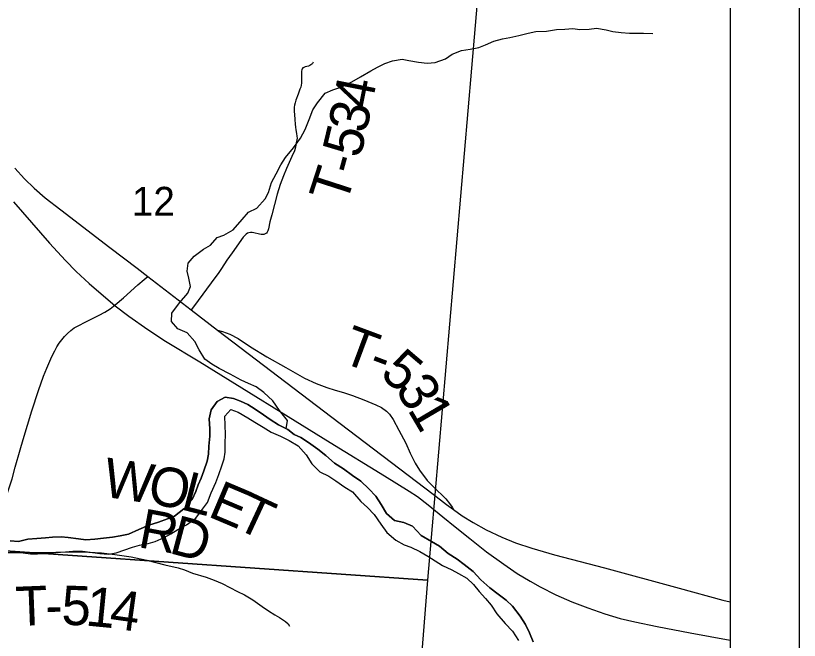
# Model space of a CAD drawing. Extents: x 0 to 34, y 0 to 22.
# Drawn here: x 7.868 to 9, y 17.514 to 18.417 of the extents above; entities that cross this region are included whole.
import ezdxf

# ---------------------------------------------------------------- set-up
doc = ezdxf.new("R2010")
doc.units = 0
for name, color, linetype in [('GM_X_Corporation', 7, 'Continuous'), ('GM_X_County_Road', 7, 'Continuous'), ('GM_X_Major_River', 7, 'Continuous'), ('GM_X_Minor_River', 7, 'Continuous'), ('GM_X_Rail_Line', 7, 'Continuous'), ('GM_X_Section_Text', 7, 'Continuous'), ('GM_X_Township_Road', 7, 'Continuous'), ('GM_X_Township_Road_Text', 7, 'Continuous'), ('SH_Data', 7, 'Continuous')]:
    doc.layers.add(name, color=color, linetype=linetype)

msp = doc.modelspace()

# ---------------------------------------------------------------- linework, layer by layer
at = {"layer": 'GM_X_Corporation'}
for points in [[(8.5526, 18.6497), (8.4629, 17.601), (7.4643, 17.6703), (7.5162, 18.7157)], [(8.4629, 17.601), (8.3827, 16.5919), (7.3858, 16.6558), (7.4643, 17.6703)]]:
    msp.add_lwpolyline(points, close=True, dxfattribs=at)
at = {"layer": 'GM_X_County_Road'}
for points in [[(7.8666, 18.1965), (7.8803, 18.1808), (7.8942, 18.1676), (7.9101, 18.1537), (7.933, 18.136), (8.0036, 18.0817), (8.0432, 18.0516), (8.0586, 18.0397), (8.1214, 17.9915), (8.1595, 17.9624), (8.3247, 17.8365), (8.4707, 17.725), (8.4901, 17.7101), (8.5003, 17.7029), (8.5129, 17.6939), (8.5286, 17.684), (8.5476, 17.6736), (8.57, 17.6629), (8.5901, 17.6547), (8.6136, 17.6468), (8.6464, 17.6374), (8.7186, 17.6184), (8.8265, 17.589), (8.8896, 17.5721), (8.9, 17.5693)], [(7.8741, 17.7892), (7.8783, 17.8042), (7.8909, 17.8457), (7.9006, 17.8752), (7.908, 17.8956), (7.9127, 17.9071), (7.9201, 17.9241), (7.9242, 17.9325), (7.9272, 17.9379), (7.9306, 17.9432), (7.9343, 17.9483), (7.9383, 17.9531), (7.9426, 17.9576), (7.9473, 17.9618), (7.9524, 17.9655), (7.9578, 17.9687), (7.9689, 17.9744), (7.9885, 17.9837), (7.9966, 17.9881), (8.0043, 17.9931), (8.0116, 17.9987), (8.0233, 18.0088), (8.044, 18.0276), (8.0535, 18.0355), (8.0586, 18.0397)], [(7.8015, 17.613), (7.8142, 17.6409), (7.8376, 17.6843), (7.8444, 17.6982), (7.8495, 17.7095), (7.854, 17.721), (7.858, 17.7327), (7.8625, 17.7475), (7.8671, 17.764), (7.8741, 17.7892)]]:
    msp.add_lwpolyline(points, dxfattribs=at)
at = {"layer": 'GM_X_Major_River'}
for p, q in [((8.159, 17.8591), (8.1504, 17.8469)), ((8.1703, 17.8653), (8.159, 17.8591)), ((8.1824, 17.8635), (8.1703, 17.8653)), ((8.1926, 17.8594), (8.1824, 17.8635)), ((8.2033, 17.8546), (8.1926, 17.8594)), ((8.1504, 17.8469), (8.1474, 17.834)), ((8.1697, 17.838), (8.1787, 17.8475)), ((8.1787, 17.8475), (8.1894, 17.8438)), ((8.2135, 17.8479), (8.2033, 17.8546)), ((8.2257, 17.8396), (8.2135, 17.8479)), ((8.1474, 17.834), (8.1483, 17.8196)), ((8.1706, 17.8244), (8.1697, 17.838)), ((8.1894, 17.8438), (8.2031, 17.8356)), ((8.2031, 17.8356), (8.2133, 17.8293)), ((8.2356, 17.8329), (8.2257, 17.8396)), ((8.1711, 17.8119), (8.1706, 17.8244)), ((8.2133, 17.8293), (8.2255, 17.8218)), ((8.2474, 17.8254), (8.2356, 17.8329)), ((8.2607, 17.8184), (8.2474, 17.8254)), ((8.1483, 17.8196), (8.1484, 17.809)), ((8.1705, 17.7982), (8.1711, 17.8119)), ((8.2255, 17.8218), (8.2369, 17.8147)), ((8.2369, 17.8147), (8.2502, 17.8088)), ((8.2702, 17.8116), (8.2607, 17.8184)), ((8.2797, 17.8068), (8.2702, 17.8116)), ((8.1484, 17.809), (8.1467, 17.7946)), ((8.2502, 17.8088), (8.2628, 17.8025)), ((8.2628, 17.8025), (8.2757, 17.795)), ((8.2908, 17.7997), (8.2797, 17.8068)), ((8.1467, 17.7946), (8.1464, 17.7828)), ((8.1702, 17.7857), (8.1705, 17.7982)), ((8.2757, 17.795), (8.2875, 17.7818)), ((8.3045, 17.7903), (8.2908, 17.7997)), ((8.3159, 17.781), (8.3045, 17.7903)), ((8.1464, 17.7828), (8.1446, 17.773)), ((8.1688, 17.7762), (8.1702, 17.7857)), ((8.2875, 17.7818), (8.2956, 17.769)), ((8.3285, 17.7697), (8.3159, 17.781)), ((8.1446, 17.773), (8.1394, 17.7589)), ((8.161, 17.7534), (8.1658, 17.7663)), ((8.1658, 17.7663), (8.1688, 17.7762)), ((8.2956, 17.769), (8.3074, 17.7574)), ((8.3414, 17.7615), (8.3285, 17.7697)), ((8.1394, 17.7589), (8.1357, 17.7482)), ((8.3074, 17.7574), (8.32, 17.7511)), ((8.3544, 17.7521), (8.3414, 17.7615)), ((8.1357, 17.7482), (8.1313, 17.7387)), ((8.157, 17.742), (8.161, 17.7534)), ((8.32, 17.7511), (8.3302, 17.7443)), ((8.3302, 17.7443), (8.3432, 17.735)), ((8.3662, 17.7439), (8.3544, 17.7521)), ((8.378, 17.7326), (8.3662, 17.7439)), ((8.1313, 17.7387), (8.1279, 17.7288)), ((8.1503, 17.7268), (8.157, 17.742)), ((8.3432, 17.735), (8.3546, 17.7283)), ((8.3883, 17.7221), (8.378, 17.7326)), ((8.1279, 17.7288), (8.1227, 17.7174)), ((8.1451, 17.7131), (8.1503, 17.7268)), ((8.3546, 17.7283), (8.3664, 17.7147)), ((8.396, 17.7104), (8.3883, 17.7221)), ((8.1227, 17.7174), (8.1107, 17.7037)), ((8.1376, 17.7035), (8.1451, 17.7131)), ((8.3664, 17.7147), (8.376, 17.7057)), ((8.4033, 17.6973), (8.396, 17.7104)), ((8.1107, 17.7037), (8.0972, 17.6933)), ((8.1279, 17.6906), (8.1376, 17.7035)), ((8.376, 17.7057), (8.3859, 17.6956)), ((8.087, 17.6894), (8.0742, 17.6848)), ((8.0972, 17.6933), (8.087, 17.6894)), ((8.1147, 17.681), (8.1279, 17.6906)), ((8.3859, 17.6956), (8.3955, 17.6816)), ((8.4151, 17.6871), (8.4033, 17.6973)), ((8.4287, 17.6842), (8.4151, 17.6871)), ((8.0602, 17.6801), (8.0455, 17.6739)), ((8.0742, 17.6848), (8.0602, 17.6801)), ((8.1019, 17.674), (8.1147, 17.681)), ((8.3955, 17.6816), (8.4039, 17.6696)), ((8.4409, 17.679), (8.4287, 17.6842)), ((8.4535, 17.6655), (8.4409, 17.679)), ((8.0188, 17.6649), (8.0078, 17.663)), ((8.0308, 17.6673), (8.0188, 17.6649)), ((8.0455, 17.6739), (8.0308, 17.6673)), ((8.0823, 17.6625), (8.0921, 17.6679)), ((8.0921, 17.6679), (8.1019, 17.674)), ((8.4039, 17.6696), (8.4169, 17.6587)), ((8.4683, 17.6565), (8.4535, 17.6655)), ((7.8716, 17.6568), (7.8599, 17.6578)), ((7.8852, 17.6599), (7.8716, 17.6568)), ((7.8981, 17.6612), (7.8852, 17.6599)), ((7.9109, 17.6621), (7.8981, 17.6612)), ((7.9208, 17.6629), (7.9109, 17.6621)), ((7.9336, 17.6634), (7.9208, 17.6629)), ((7.9435, 17.6627), (7.9336, 17.6634)), ((7.9586, 17.6606), (7.9435, 17.6627)), ((7.9692, 17.6592), (7.9586, 17.6606)), ((7.9821, 17.6601), (7.9692, 17.6592)), ((7.9946, 17.6617), (7.9821, 17.6601)), ((8.0078, 17.663), (7.9946, 17.6617)), ((8.0465, 17.6516), (8.0593, 17.6539)), ((8.0593, 17.6539), (8.0692, 17.6567)), ((8.0692, 17.6567), (8.0823, 17.6625)), ((8.4169, 17.6587), (8.429, 17.652)), ((8.4801, 17.6498), (8.4683, 17.6565)), ((7.9255, 17.6406), (7.9399, 17.6419)), ((7.9399, 17.6419), (7.9501, 17.6427)), ((7.9501, 17.6427), (7.9641, 17.6425)), ((7.9641, 17.6425), (7.9751, 17.6411)), ((8.0129, 17.6403), (8.0367, 17.6484)), ((8.0367, 17.6484), (8.0465, 17.6516)), ((8.429, 17.652), (8.4389, 17.6483)), ((8.4389, 17.6483), (8.4518, 17.6424)), ((8.4518, 17.6424), (8.4632, 17.6353)), ((8.4927, 17.6393), (8.4801, 17.6498)), ((7.8672, 17.6412), (7.8786, 17.6402)), ((7.8786, 17.6402), (7.8892, 17.6388)), ((7.8892, 17.6388), (7.899, 17.6388)), ((7.899, 17.6388), (7.9123, 17.6393)), ((7.9123, 17.6393), (7.9255, 17.6406)), ((7.9751, 17.6411), (7.9891, 17.6393)), ((7.9891, 17.6393), (8.0016, 17.6383)), ((8.0016, 17.6383), (8.0129, 17.6403)), ((8.4632, 17.6353), (8.4845, 17.6218)), ((8.5056, 17.6311), (8.4927, 17.6393)), ((8.5159, 17.6236), (8.5056, 17.6311)), ((8.4845, 17.6218), (8.4978, 17.6159)), ((8.5285, 17.6135), (8.5159, 17.6236)), ((8.4978, 17.6159), (8.5077, 17.6103)), ((8.5077, 17.6103), (8.5195, 17.6036)), ((8.54, 17.6011), (8.5285, 17.6135)), ((8.5195, 17.6036), (8.5294, 17.5946)), ((8.5529, 17.5899), (8.54, 17.6011)), ((8.5294, 17.5946), (8.5375, 17.5844)), ((8.5647, 17.5805), (8.5529, 17.5899)), ((8.5375, 17.5844), (8.5466, 17.5743)), ((8.5466, 17.5743), (8.5547, 17.5645)), ((8.5762, 17.5719), (8.5647, 17.5805)), ((8.5547, 17.5645), (8.5627, 17.5521)), ((8.5857, 17.5633), (8.5762, 17.5719)), ((8.5964, 17.5489), (8.5857, 17.5633)), ((8.5627, 17.5521), (8.5749, 17.5381)), ((8.6045, 17.5365), (8.5964, 17.5489)), ((8.5749, 17.5381), (8.5856, 17.5269)), ((8.6102, 17.5244), (8.6045, 17.5365)), ((8.5856, 17.5269), (8.5941, 17.5137)), ((8.6153, 17.5116), (8.6102, 17.5244))]:
    msp.add_line(p, q, dxfattribs=at)
for points in [[(7.8599, 17.6578), (7.8716, 17.6568), (7.8852, 17.6599), (7.8981, 17.6612), (7.9109, 17.6621), (7.9208, 17.6629), (7.9336, 17.6634), (7.9435, 17.6627), (7.9586, 17.6606), (7.9692, 17.6592), (7.9821, 17.6601), (7.9946, 17.6617), (8.0078, 17.663), (8.0188, 17.6649), (8.0308, 17.6673), (8.0455, 17.6739), (8.0602, 17.6801), (8.0742, 17.6848), (8.087, 17.6894), (8.0972, 17.6933), (8.1107, 17.7037), (8.1227, 17.7174), (8.1279, 17.7288), (8.1313, 17.7387), (8.1357, 17.7482), (8.1394, 17.7589), (8.1446, 17.773), (8.1464, 17.7828), (8.1467, 17.7946), (8.1484, 17.809), (8.1483, 17.8196), (8.1474, 17.834), (8.1504, 17.8469), (8.159, 17.8591), (8.1703, 17.8653), (8.1824, 17.8635), (8.1926, 17.8594), (8.2033, 17.8546), (8.2135, 17.8479), (8.2257, 17.8396), (8.2356, 17.8329), (8.2474, 17.8254), (8.2607, 17.8184), (8.2702, 17.8116), (8.2797, 17.8068), (8.2908, 17.7997), (8.3045, 17.7903), (8.3159, 17.781), (8.3285, 17.7697)], [(7.8672, 17.6412), (7.8786, 17.6402), (7.8892, 17.6388), (7.899, 17.6388), (7.9123, 17.6393), (7.9255, 17.6406), (7.9399, 17.6419), (7.9501, 17.6427), (7.9641, 17.6425), (7.9751, 17.6411), (7.9891, 17.6393), (8.0016, 17.6383), (8.0129, 17.6403), (8.0367, 17.6484), (8.0465, 17.6516), (8.0593, 17.6539), (8.0692, 17.6567), (8.0823, 17.6625), (8.0921, 17.6679), (8.1019, 17.674), (8.1147, 17.681), (8.1279, 17.6906), (8.1376, 17.7035), (8.1451, 17.7131), (8.1503, 17.7268), (8.157, 17.742), (8.161, 17.7534), (8.1658, 17.7663), (8.1688, 17.7762), (8.1702, 17.7857), (8.1705, 17.7982), (8.1711, 17.8119), (8.1706, 17.8244), (8.1697, 17.838), (8.1787, 17.8475), (8.1894, 17.8438), (8.2031, 17.8356), (8.2133, 17.8293), (8.2255, 17.8218), (8.2369, 17.8147), (8.2502, 17.8088), (8.2628, 17.8025), (8.2757, 17.795), (8.2875, 17.7818), (8.2956, 17.769), (8.3074, 17.7574), (8.32, 17.7511), (8.3302, 17.7443), (8.3432, 17.735)], [(8.3285, 17.7697), (8.3414, 17.7615), (8.3544, 17.7521), (8.3662, 17.7439), (8.378, 17.7326), (8.3883, 17.7221), (8.396, 17.7104), (8.4033, 17.6973), (8.4151, 17.6871), (8.4287, 17.6842), (8.4409, 17.679), (8.4535, 17.6655), (8.4683, 17.6565), (8.4801, 17.6498), (8.4927, 17.6393), (8.5056, 17.6311), (8.5159, 17.6236), (8.5285, 17.6135), (8.54, 17.6011), (8.5529, 17.5899), (8.5647, 17.5805), (8.5762, 17.5719), (8.5857, 17.5633), (8.5964, 17.5489), (8.6045, 17.5365), (8.6102, 17.5244), (8.6153, 17.5116)], [(8.3432, 17.735), (8.3546, 17.7283), (8.3664, 17.7147), (8.376, 17.7057), (8.3859, 17.6956), (8.3955, 17.6816), (8.4039, 17.6696), (8.4169, 17.6587), (8.429, 17.652), (8.4389, 17.6483), (8.4518, 17.6424), (8.4632, 17.6353), (8.4845, 17.6218), (8.4978, 17.6159), (8.5077, 17.6103), (8.5195, 17.6036), (8.5294, 17.5946), (8.5375, 17.5844), (8.5466, 17.5743), (8.5547, 17.5645), (8.5627, 17.5521), (8.5749, 17.5381), (8.5856, 17.5269), (8.5941, 17.5137)]]:
    msp.add_lwpolyline(points, dxfattribs=at)
at = {"layer": 'GM_X_Minor_River'}
for p, q in [((8.5948, 18.3883), (8.608, 18.3918)), ((8.608, 18.3918), (8.6193, 18.3942)), ((8.6193, 18.3942), (8.6348, 18.3947)), ((8.6348, 18.3947), (8.6492, 18.3968)), ((8.6492, 18.3968), (8.6613, 18.3976)), ((8.6613, 18.3976), (8.6726, 18.3985)), ((8.6726, 18.3985), (8.6829, 18.3971)), ((8.6829, 18.3971), (8.6965, 18.3976)), ((8.6965, 18.3976), (8.7071, 18.3988)), ((8.7071, 18.3988), (8.7207, 18.3966)), ((8.7207, 18.3966), (8.7306, 18.3941)), ((8.7306, 18.3941), (8.7427, 18.3927)), ((8.7427, 18.3927), (8.7544, 18.3916)), ((8.7544, 18.3916), (8.7646, 18.3917)), ((8.7646, 18.3917), (8.7749, 18.3915)), ((8.7749, 18.3915), (8.7881, 18.3912)), ((8.5465, 18.3746), (8.5585, 18.38)), ((8.5585, 18.38), (8.571, 18.3835)), ((8.571, 18.3835), (8.5819, 18.3855)), ((8.5819, 18.3855), (8.5948, 18.3883)), ((8.4985, 18.3613), (8.5117, 18.3667)), ((8.5117, 18.3667), (8.5246, 18.3683)), ((8.5246, 18.3683), (8.5367, 18.3707)), ((8.5367, 18.3707), (8.5465, 18.3746)), ((8.4737, 18.3493), (8.4888, 18.3547)), ((8.4888, 18.3547), (8.4985, 18.3613)), ((8.3905, 18.3425), (8.401, 18.3475)), ((8.401, 18.3475), (8.4124, 18.3514)), ((8.4124, 18.3514), (8.4263, 18.3542)), ((8.4263, 18.3542), (8.4358, 18.352)), ((8.4358, 18.352), (8.4495, 18.3495)), ((8.4495, 18.3495), (8.4623, 18.3481)), ((8.4623, 18.3481), (8.4737, 18.3493)), ((8.366, 18.3286), (8.3807, 18.3371)), ((8.3807, 18.3371), (8.3905, 18.3425)), ((8.3389, 18.314), (8.3532, 18.3213)), ((8.3532, 18.3213), (8.366, 18.3286)), ((8.3148, 18.3047), (8.3261, 18.3097)), ((8.3261, 18.3097), (8.3389, 18.314)), ((8.3039, 18.2909), (8.3148, 18.3047)), ((8.2972, 18.2806), (8.3039, 18.2909)), ((8.292, 18.2666), (8.2972, 18.2806)), ((8.2861, 18.2525), (8.292, 18.2666)), ((8.2794, 18.2399), (8.2861, 18.2525)), ((8.2693, 18.2258), (8.2794, 18.2399)), ((8.2577, 18.212), (8.2693, 18.2258)), ((8.2506, 18.201), (8.2577, 18.212)), ((8.2443, 18.1884), (8.2506, 18.201)), ((8.2372, 18.1759), (8.2443, 18.1884)), ((8.2331, 18.1614), (8.2372, 18.1759)), ((8.2163, 18.1385), (8.2283, 18.1519)), ((8.2283, 18.1519), (8.2331, 18.1614)), ((8.1949, 18.122), (8.2043, 18.1327)), ((8.2043, 18.1327), (8.2163, 18.1385)), ((8.1818, 18.1071), (8.1949, 18.122)), ((8.1686, 18.0994), (8.1818, 18.1071)), ((8.1494, 18.0849), (8.1588, 18.0963)), ((8.1588, 18.0963), (8.1686, 18.0994)), ((8.1389, 18.0795), (8.1494, 18.0849)), ((8.1257, 18.0691), (8.1389, 18.0795)), ((8.1171, 18.0592), (8.1257, 18.0691)), ((8.1157, 18.0474), (8.1171, 18.0592)), ((8.1181, 18.0376), (8.1157, 18.0474)), ((8.1201, 18.0255), (8.1181, 18.0376)), ((8.1044, 18.0019), (8.1164, 18.0156)), ((8.1164, 18.0156), (8.1201, 18.0255)), ((8.0931, 17.9866), (8.1044, 18.0019)), ((8.0929, 17.9745), (8.0931, 17.9866)), ((8.102, 17.9639), (8.0929, 17.9745)), ((8.1153, 17.9584), (8.102, 17.9639)), ((8.1264, 17.946), (8.1153, 17.9584)), ((8.1326, 17.9339), (8.1264, 17.946)), ((8.141, 17.9203), (8.1326, 17.9339)), ((8.1509, 17.9132), (8.141, 17.9203)), ((8.1619, 17.9069), (8.1509, 17.9132)), ((8.1775, 17.8987), (8.1619, 17.9069)), ((8.1935, 17.8901), (8.1775, 17.8987)), ((8.2041, 17.8853), (8.1935, 17.8901)), ((8.2152, 17.8805), (8.2041, 17.8853)), ((8.2262, 17.8722), (8.2152, 17.8805)), ((8.2392, 17.8598), (8.2262, 17.8722)), ((8.2488, 17.8459), (8.2392, 17.8598)), ((8.2606, 17.8316), (8.2488, 17.8459)), ((8.2584, 17.8196), (8.2606, 17.8316))]:
    msp.add_line(p, q, dxfattribs=at)
at = {"layer": 'GM_X_Rail_Line'}
msp.add_lwpolyline([(7.8644, 18.1476), (7.9166, 18.088), (7.9397, 18.063), (7.9552, 18.0472), (7.9739, 18.0299), (8.0113, 17.9973), (8.031, 17.9825), (8.0586, 17.963), (8.0843, 17.9461), (8.1339, 17.9162), (8.3223, 17.7998), (8.4008, 17.7517), (8.4361, 17.7296), (8.4483, 17.7216), (8.4636, 17.7098), (8.4745, 17.7012), (8.4851, 17.6925), (8.5029, 17.6778), (8.5238, 17.661), (8.5481, 17.6418), (8.573, 17.6237), (8.5923, 17.6105), (8.6109, 17.5993), (8.6257, 17.5909), (8.6481, 17.5796), (8.6712, 17.5694), (8.6944, 17.5606), (8.7188, 17.5519), (8.7411, 17.5454), (8.7622, 17.5403), (8.7946, 17.5338), (8.8423, 17.5247), (8.9, 17.5139)], dxfattribs=at)
at = {"layer": 'GM_X_Township_Road'}
for points in [[(8.2975, 18.3496), (8.2966, 18.3478), (8.2955, 18.3466), (8.2943, 18.3456), (8.2927, 18.3448), (8.291, 18.3441), (8.2859, 18.3428), (8.284, 18.3421), (8.2827, 18.3414), (8.2817, 18.34), (8.2811, 18.3385), (8.2807, 18.3365), (8.2805, 18.3324), (8.2806, 18.3274), (8.2805, 18.3194), (8.2802, 18.3162), (8.2796, 18.3137), (8.2785, 18.3104), (8.2759, 18.3032), (8.2727, 18.2947), (8.2715, 18.2907), (8.2707, 18.2874), (8.2702, 18.2844), (8.27, 18.2815), (8.2702, 18.2781), (8.2706, 18.2741), (8.2712, 18.2667), (8.2717, 18.2599), (8.2721, 18.2558), (8.2727, 18.2517), (8.2735, 18.2466), (8.274, 18.2428), (8.2742, 18.2397), (8.2732, 18.2331), (8.2719, 18.2269), (8.2704, 18.2216), (8.2669, 18.2133), (8.2592, 18.1961), (8.2547, 18.1852), (8.2501, 18.173), (8.2457, 18.1588), (8.2376, 18.129), (8.2351, 18.1188), (8.2329, 18.1089), (8.232, 18.1057), (8.2313, 18.1041), (8.2299, 18.1025), (8.2283, 18.1014), (8.2265, 18.1007), (8.2244, 18.1003), (8.2224, 18.1003), (8.2202, 18.1008), (8.212, 18.1028), (8.2093, 18.1034), (8.2069, 18.1034), (8.2046, 18.1031), (8.2028, 18.1024), (8.2009, 18.1012), (8.1987, 18.0993), (8.1966, 18.0968), (8.1804, 18.0741), (8.1729, 18.0633), (8.1651, 18.0514), (8.1602, 18.0442), (8.1556, 18.0379), (8.1263, 17.9981), (8.1214, 17.9915)], [(8.1595, 17.9624), (8.1666, 17.9604), (8.1769, 17.9564), (8.1891, 17.95), (8.2072, 17.9379), (8.2305, 17.9236), (8.2582, 17.9081), (8.2851, 17.893), (8.302, 17.8851), (8.3175, 17.8793), (8.3294, 17.8753), (8.3413, 17.8721), (8.3543, 17.8678), (8.3709, 17.8616), (8.3882, 17.8541), (8.3965, 17.8502), (8.4036, 17.8452), (8.4078, 17.8409), (8.413, 17.8332), (8.4214, 17.8178), (8.4313, 17.7986), (8.4376, 17.7842), (8.4447, 17.7701), (8.4514, 17.7599), (8.4624, 17.7451), (8.4679, 17.7389), (8.4712, 17.7357), (8.4892, 17.7185), (8.4946, 17.7118), (8.4985, 17.7062), (8.5003, 17.7029)], [(7.8481, 17.6409), (7.8862, 17.6409), (7.9258, 17.6414), (7.9642, 17.6415), (7.9917, 17.6401), (8.0112, 17.6379), (8.0346, 17.6346), (8.0573, 17.6296), (8.083, 17.6231), (8.1025, 17.6188), (8.1115, 17.6155), (8.1234, 17.6108), (8.1429, 17.605), (8.1546, 17.6008), (8.1661, 17.5959), (8.1773, 17.5904), (8.1882, 17.5845), (8.1981, 17.5798), (8.2104, 17.5722), (8.2237, 17.5628), (8.2329, 17.5565), (8.242, 17.5508), (8.2491, 17.5466), (8.2545, 17.543), (8.2576, 17.5409), (8.2612, 17.5375), (8.2635, 17.5345)]]:
    msp.add_lwpolyline(points, dxfattribs=at)
at = {"layer": 'SH_Data'}
for p, q in [((9, 21), (9, 14)), ((8.9, 20.9), (8.9, 14.1))]:
    msp.add_line(p, q, dxfattribs=at)

# ---------------------------------------------------------------- texts
at = {"layer": 'GM_X_Section_Text'}
msp.add_text('12', height=0.04186, rotation=0, dxfattribs=at).set_placement((8.0355, 18.1275))
at = {"layer": 'GM_X_Township_Road_Text'}
for s, rotation, p in [('4', 78.7444, (8.3812, 18.2801)), ('3', 78.2768, (8.374, 18.2453)), ('5', 76.5583, (8.3654, 18.2095)), ('-', 74.7662, (8.3588, 18.1851)), ('T', 72.0787, (8.3449, 18.1419)), ('T', 339.5905, (8.3353, 17.917)), ('-', 339.2653, (8.375, 17.9022)), ('5', 319.4257, (8.3922, 17.8967)), ('3', 300.0907, (8.4153, 17.878)), ('1', 300.4966, (8.433, 17.8476)), ('W', 351.4164, (7.9918, 17.722)), ('O', 349.7124, (8.0564, 17.7123)), ('L', 345.4981, (8.1046, 17.7036)), ('E', 337.0518, (8.1436, 17.6937)), ('T', 335.0183, (8.1823, 17.6773)), ('R', 349.366, (8.0429, 17.6489)), ('D', 345.0644, (8.0877, 17.6405)), ('T', 2.2418, (7.8687, 17.5344)), ('5', 357.991, (7.9333, 17.5365)), ('1', 354.423, (7.9674, 17.5354)), ('4', 352.0009, (8.0016, 17.532)), ('-', 1.2023, (7.9109, 17.536))]:
    msp.add_text(s, height=0.0568, rotation=rotation, dxfattribs=at).set_placement(p)

doc.saveas('drawing.dxf')
